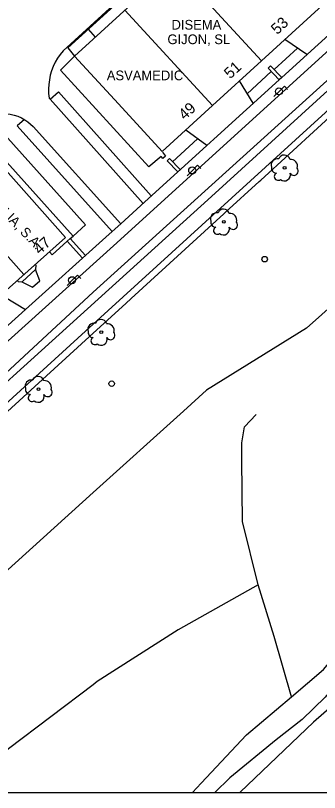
# Model space of a CAD drawing. Extents: x 282771 to 285132, y 4823109 to 4825496.
# Drawn here: x 282877.1 to 282931.9, y 4823109 to 4823249.3 of the extents above; entities that cross this region are included whole.
import ezdxf

# ---------------------------------------------------------------- set-up
doc = ezdxf.new("R2010")
doc.units = 0
for name, color, linetype in [('ACERA-BORDILLO', 7, 'Continuous'), ('ACERA-INTERIOR', 7, 'Continuous'), ('APARCAMIENTO', 7, 'Continuous'), ('ARBOL', 7, 'Continuous'), ('CALLE-EJE', 7, 'Continuous'), ('Default', 7, 'Continuous'), ('EDIFICIO', 7, 'Continuous'), ('FAROLA', 7, 'Continuous'), ('MEDIANERA', 7, 'Continuous'), ('NUM-LOCAL', 7, 'Continuous'), ('POSTE', 7, 'Continuous'), ('SENAL-VIARIA', 7, 'Continuous'), ('TXT-EMPRESAS', 7, 'Continuous'), ('VALLA', 7, 'Continuous')]:
    doc.layers.add(name, color=color, linetype=linetype)

msp = doc.modelspace()

# ---------------------------------------------------------------- linework, layer by layer
at = {"layer": 'ACERA-BORDILLO'}
for points in [[(283046.24, 4823345.62), (282895.37, 4823208.28), (282814.44, 4823135.21)], [(282798.49, 4823109), (282891.09, 4823193.57), (283012.1, 4823303.96)]]:
    msp.add_lwpolyline(points, dxfattribs=at)
at = {"layer": 'ACERA-INTERIOR'}
for points in [[(282800.45, 4823109), (282891.09, 4823191.94), (282897, 4823197.31), (282897.96, 4823198.19), (282914.67, 4823213.51), (282914.99, 4823213.79), (282921.07, 4823219.32), (282921.36, 4823219.58), (282941.8, 4823238.32), (282941.93, 4823238.43), (282950.18, 4823245.94), (282950.32, 4823246.07), (283012.7, 4823303.29)], [(282945.48, 4823256.67), (282925.11, 4823238.13), (282924.64, 4823237.7), (282900.42, 4823215.65), (282896.09, 4823211.71), (282893.99, 4823209.79), (282878.91, 4823196.22), (282870.71, 4823188.84), (282864.06, 4823182.85), (282855.83, 4823175.45), (282849.2, 4823169.48), (282837.99, 4823159.38), (282831.38, 4823153.43), (282825.48, 4823148.12), (282820.14, 4823143.31), (282804.37, 4823129.12), (282800.25, 4823133.57), (282792.47, 4823142.35), (282781.29, 4823154.46)], [(282900.12, 4823215.38), (282883.36, 4823234.18), (282884.84, 4823235.5), (282901.59, 4823216.71)], [(282904.43, 4823223.06), (282904.87, 4823223.48)], [(282883.21, 4823206.65), (282883.71, 4823206.09), (282886.43, 4823208.53), (282886.98, 4823209.03)], [(282877.38, 4823201.44), (282877.56, 4823201.24), (282878.27, 4823201.2), (282880.72, 4823203.42), (282880.78, 4823203.47), (282880.82, 4823204.18), (282880.66, 4823204.36)]]:
    msp.add_lwpolyline(points, dxfattribs=at)
at = {"layer": 'APARCAMIENTO'}
for points in [[(282924.78, 4823278.75), (282885.66, 4823242.92), (282885.14, 4823242.26), (282884.67, 4823241.57), (282884.26, 4823240.85), (282883.9, 4823240.09), (282883.61, 4823239.31), (282883.37, 4823238.51), (282883.2, 4823237.7), (282883.09, 4823236.87), (282883.05, 4823236.04), (282883.06, 4823235.62), (282883.07, 4823235.2), (282883.16, 4823234.38), (282883.36, 4823234.18)], [(282925.04, 4823278.45), (282886.53, 4823243.44), (282887.75, 4823241.95)], [(282929.65, 4823242.29), (282925.65, 4823244.97)], [(282927.97, 4823243.41), (282923.75, 4823239.54)], [(282922.64, 4823239.79), (282923.1, 4823240.23)], [(282924.64, 4823237.7), (282922.64, 4823239.79)], [(282923.1, 4823240.23), (282925.11, 4823238.13)], [(282923.21, 4823239.18), (282918.91, 4823235.18)], [(282919.97, 4823233.45), (282917.51, 4823237.51)], [(282869.76, 4823229.18), (282870.38, 4823229.74), (282870.87, 4823230.15), (282871.4, 4823230.51), (282871.99, 4823230.84), (282872.62, 4823231.11), (282873.29, 4823231.32), (282873.99, 4823231.47), (282874.7, 4823231.54), (282875.43, 4823231.54), (282876.15, 4823231.47), (282876.85, 4823231.32), (282877.53, 4823231.1), (282878.18, 4823230.82), (282878.78, 4823230.49), (282879.33, 4823230.11), (282879.82, 4823229.69), (282880.27, 4823229.24), (282896.09, 4823211.71)], [(282878.72, 4823230.52), (282877.4, 4823229.35), (282894.54, 4823210.3)], [(282886.98, 4823209.03), (282887.47, 4823209.47), (282869.76, 4823229.18)], [(282887.47, 4823209.47), (282889.71, 4823211.5), (282874.06, 4823228.89), (282871.83, 4823226.89)], [(282911.6, 4823225.83), (282907.79, 4823228.62)], [(282905.42, 4823222.9), (282909.93, 4823227.04)], [(282906.36, 4823221.06), (282904.43, 4823223.06)], [(282904.87, 4823223.48), (282906.81, 4823221.47)], [(282886.98, 4823209.03), (282889.74, 4823205.97)], [(282886.43, 4823208.53), (282889.18, 4823205.46)], [(282878.24, 4823201.19), (282880.17, 4823200.24), (282881.46, 4823201.39), (282880.72, 4823203.42)], [(282875.2, 4823198.47), (282878.91, 4823196.22)]]:
    msp.add_lwpolyline(points, dxfattribs=at)
at = {"layer": 'ARBOL'}
for centre in [(282925.64, 4823221.8), (282914.68, 4823212.05), (282892.57, 4823192.12), (282881.25, 4823181.84)]:
    msp.add_circle(centre, 0.255, dxfattribs=at)
for centre, radius, start, end in [((282924.31, 4823222.33), 1.1, 75.4318, 200.5561), ((282925.57, 4823223.06), 1.04, 15.6423, 161.3843), ((282926.7, 4823222.06), 1.27, 345.0327, 95.7993), ((282924.2, 4823221.76), 0.935, 168.599, 268.1324), ((282927.31, 4823221.23), 0.797, 208.9625, 38.991), ((282924.44, 4823220.21), 0.672, 113.7367, 309.4725), ((282925.58, 4823220.51), 1.09, 228.9545, 17.928), ((282913.35, 4823212.58), 1.1, 75.4318, 200.5561), ((282914.61, 4823213.31), 1.04, 15.6423, 161.3843), ((282915.74, 4823212.31), 1.27, 345.0327, 95.7993), ((282913.24, 4823212.01), 0.935, 168.599, 268.1324), ((282916.35, 4823211.48), 0.797, 208.9625, 38.991), ((282913.48, 4823210.46), 0.672, 113.7367, 309.4725), ((282914.62, 4823210.76), 1.09, 228.9545, 17.928), ((282891.24, 4823192.65), 1.1, 75.4318, 200.5561), ((282892.5, 4823193.38), 1.04, 15.6423, 161.3843), ((282893.63, 4823192.38), 1.27, 345.0327, 95.7993), ((282891.13, 4823192.08), 0.935, 168.599, 268.1324), ((282891.37, 4823190.53), 0.672, 113.7367, 309.4725), ((282892.51, 4823190.83), 1.09, 228.9545, 17.928), ((282894.24, 4823191.55), 0.797, 208.9625, 38.991), ((282881.18, 4823183.1), 1.04, 15.6423, 161.3843), ((282879.92, 4823182.37), 1.1, 75.4318, 200.5561), ((282882.31, 4823182.1), 1.27, 345.0327, 95.7993), ((282879.81, 4823181.8), 0.935, 168.599, 268.1324), ((282880.05, 4823180.25), 0.672, 113.7367, 309.4725), ((282881.19, 4823180.55), 1.09, 228.9545, 17.928), ((282882.92, 4823181.27), 0.797, 208.9625, 38.991)]:
    msp.add_arc(centre, radius, start, end, dxfattribs=at)
at = {"layer": 'CALLE-EJE'}
for points in [[(283100.42, 4823427.84), (283073.07, 4823374.64), (283068.23, 4823365.51), (283061.78, 4823356.54), (283048.82, 4823342.46), (283019.53, 4823315.71), (282891.09, 4823199.33), (282803.87, 4823118.38)], [(283017, 4823248.09), (283014.97, 4823242.55), (283012.31, 4823236.38), (283007.52, 4823221.89), (283004.22, 4823214.76), (283002.47, 4823210.68), (282997.25, 4823201.43), (282989.25, 4823191.81), (282977.77, 4823178.24), (282970.72, 4823169.12), (282963.56, 4823161.11), (282957.64, 4823155.11), (282948.7, 4823146.2), (282943.68, 4823140.33), (282938.92, 4823133.5), (282932.98, 4823126.21), (282928.78, 4823122.16), (282924.12, 4823118.5), (282915.75, 4823111.65), (282913.06, 4823109)]]:
    msp.add_lwpolyline(points, dxfattribs=at)
at = {"layer": 'Default'}
msp.add_lwpolyline([(282771.5, 4823109), (285130.1, 4823109), (285130.1, 4825495.5)], dxfattribs=at)
at = {"layer": 'EDIFICIO'}
for points in [[(282926.22, 4823277.18), (282924.54, 4823279.01), (282936.46, 4823289.96), (282954.65, 4823270.16), (282947.43, 4823263.6), (282946.78, 4823264.31), (282921.44, 4823241.11), (282912.61, 4823233.03), (282903.53, 4823224.72), (282895.64, 4823233.33), (282887.75, 4823241.95), (282891.09, 4823245.03), (282926.22, 4823277.18)], [(282807.21, 4823132.38), (282790.31, 4823151.36), (282872.47, 4823224.56), (282886.09, 4823209.22), (282813.15, 4823144.06), (282816.33, 4823140.5), (282807.21, 4823132.38)]]:
    msp.add_lwpolyline(points, dxfattribs=at)
at = {"layer": 'FAROLA'}
for p, q in [((282924.65, 4823235.6), (282923.72, 4823234.66)), ((282925.59, 4823236.53), (282924.65, 4823235.6)), ((282926.18, 4823235.94), (282925.59, 4823236.53)), ((282909.95, 4823222.25), (282909.01, 4823221.32)), ((282910.54, 4823221.66), (282909.95, 4823222.25)), ((282909.01, 4823221.32), (282908.08, 4823220.38)), ((282888.27, 4823202.43), (282887.33, 4823201.5)), ((282888.86, 4823201.84), (282888.27, 4823202.43)), ((282887.33, 4823201.5), (282886.4, 4823200.56))]:
    msp.add_line(p, q, dxfattribs=at)
for centre in [(282924.61, 4823235.6), (282908.97, 4823221.32), (282887.29, 4823201.5)]:
    msp.add_circle(centre, 0.637, dxfattribs=at)
at = {"layer": 'MEDIANERA'}
for points in [[(282905.63, 4823258.33), (282921.44, 4823241.11)], [(282896.81, 4823250.25), (282912.61, 4823233.03)], [(282864.95, 4823217.86), (282878.61, 4823202.54)]]:
    msp.add_lwpolyline(points, dxfattribs=at)
at = {"layer": 'POSTE'}
for centre in [(282922.03, 4823205.3), (282894.44, 4823182.82)]:
    msp.add_circle(centre, 0.5, dxfattribs=at)
at = {"layer": 'SENAL-VIARIA'}
for points in [[(282816.1, 4823129.54), (282835.57, 4823146.84), (282876.69, 4823184.2), (282912.46, 4823216.64), (282963.84, 4823263.58)], [(282891.51, 4823245.39), (282890.24, 4823246.81)], [(282903.58, 4823224.6), (282904.16, 4823223.88), (282903.66, 4823223.48), (282903.37, 4823223.83), (282901.12, 4823222), (282885.22, 4823239.41), (282887.75, 4823241.95)]]:
    msp.add_lwpolyline(points, dxfattribs=at)
at = {"layer": 'VALLA'}
for points in [[(283221.51, 4823457.94), (283209.47, 4823445.57), (283202.88, 4823438.45), (283192.24, 4823428.02), (283184.69, 4823420.89), (283161.86, 4823395.07), (283142.33, 4823372.61), (283115.86, 4823341.35), (283093.64, 4823315.78), (283075.8, 4823295.56), (283067.25, 4823285.86), (283050.03, 4823266.87), (283039.78, 4823255.11), (283027.78, 4823242.18), (283012.18, 4823219.55), (282993.88, 4823193.07), (282982.26, 4823178.64), (282969.03, 4823162.72), (282953.11, 4823143.51), (282944.25, 4823133.39), (282930.86, 4823121.71), (282917.59, 4823109.07), (282917.53, 4823109)], [(282998.32, 4823254.43), (282989.71, 4823245.7), (282981.35, 4823239.21), (282956.16, 4823216.58), (282929.57, 4823192.83), (282911.56, 4823181.66), (282907.37, 4823177.87), (282891.09, 4823163.14), (282850.08, 4823126.05)], [(282926.86, 4823126.28), (282932.68, 4823131.22), (282942.2, 4823142.58), (282953.19, 4823156.21), (282963.78, 4823167.69), (282970.92, 4823176.64), (282981.02, 4823188.41), (282992.06, 4823201.85), (282998.84, 4823209.73), (283000.33, 4823212.33), (283000.95, 4823214.41), (282999.42, 4823214.96), (282991.05, 4823213.34)], [(282920.88, 4823146.51), (282918.05, 4823157.93), (282917.94, 4823168.92), (282917.91, 4823172.12), (282918.37, 4823175.04), (282920.5, 4823177.27)], [(282920.88, 4823146.51), (282906.41, 4823138.37), (282891.82, 4823129.02), (282891.09, 4823128.46), (282875.83, 4823116.88), (282867.37, 4823109)], [(282926.86, 4823126.28), (282923.78, 4823137.14), (282920.88, 4823146.51)], [(282908.99, 4823109), (282910.61, 4823110.69), (282918.73, 4823119.38), (282926.86, 4823126.28)]]:
    msp.add_lwpolyline(points, dxfattribs=at)

# ---------------------------------------------------------------- texts
at = {"layer": 'NUM-LOCAL'}
for s, p in [('53', (282924.29, 4823245.75)), ('51', (282915.81, 4823237.76)), ('49', (282907.6, 4823230.32)), ('47', (282881.45, 4823206.03))]:
    msp.add_text(s, height=2, rotation=42.3477, dxfattribs=at).set_placement(p)
at = {"layer": 'TXT-EMPRESAS'}
for s, p in [('DISEMA ', (282905.24, 4823246.76)), ('GIJON, SL', (282904.5, 4823244.13)), ('ASVAMEDIC', (282893.56, 4823237.61))]:
    msp.add_text(s, height=1.75, dxfattribs=at).set_placement(p)
msp.add_text('VACTILIA, S.A.', height=1.75, rotation=314.1512, dxfattribs=at).set_placement((282869.64, 4823218.47))

doc.saveas('drawing.dxf')
